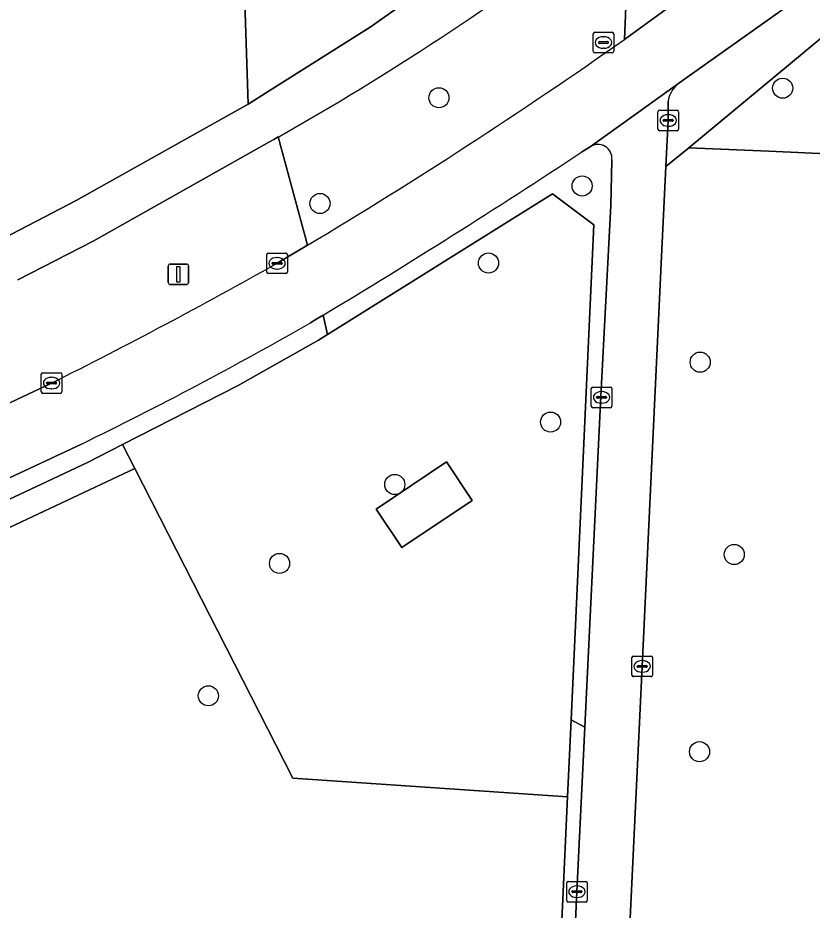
# Model space of a CAD drawing. Extents: x 160732 to 162107, y 387428 to 388479.
# Drawn here: x 160967.44 to 161006.1, y 387631.06 to 387674.46 of the extents above; entities that cross this region are included whole.
import ezdxf

# ---------------------------------------------------------------- set-up
doc = ezdxf.new("R2010")
doc.units = 0
for name, color, linetype in [('IMGEO_Berm_groen', 7, 'Continuous'), ('IMGEO_Boom', 7, 'Continuous'), ('IMGEO_Fietspad_gesloten', 7, 'Continuous'), ('IMGEO_Groenvoorziening', 7, 'Continuous'), ('IMGEO_Hek', 7, 'Continuous'), ('IMGEO_Kolk', 7, 'Continuous'), ('IMGEO_Lichtmast', 7, 'Continuous'), ('IMGEO_Loofbos', 7, 'Continuous'), ('IMGEO_Pand', 7, 'Continuous'), ('IMGEO_Rioolput', 7, 'Continuous'), ('IMGEO_Terreindeel_onvherhard', 7, 'Continuous'), ('IMGEO_Voetpad_gesloten', 7, 'Continuous'), ('IMGEO_Voetpad_open', 7, 'Continuous')]:
    doc.layers.add(name, color=color, linetype=linetype)

msp = doc.modelspace()

# ---------------------------------------------------------------- linework, layer by layer
at = {"layer": 'IMGEO_Berm_groen'}
for points in [[(160999.095, 387670.398), (160999.1, 387669.467), (160998.987, 387667.222), (161000, 387668.061), (161000.093, 387668.138), (161013.524, 387679.268), (161023.759, 387693.539)], [(161005.577, 387675.529), (161000, 387671.547), (160999.556, 387671.23)], [(160980.061, 387662.519), (160981.541, 387663.397), (160980.118, 387668.661), (160979.901, 387668.54), (160979.685, 387668.418), (160971.108, 387663.59), (160967.444, 387661.721)], [(160995.295, 387668.185), (160994.89, 387667.936)], [(160982.298, 387659.994), (160982.52, 387659.06), (160993.471, 387665.896), (160995.485, 387664.389), (160994.371, 387640.317), (160995.041, 387639.95), (160995.815, 387656.056), (160996.303, 387665.327), (160996.354, 387667.542)], [(160936.259, 387639.321), (160940.861, 387640.767), (160942.428, 387641.311), (160948.17, 387643.304), (160955.817, 387646.416), (160965.887, 387650.515), (160970.807, 387652.807), (160972.542, 387653.698), (160978.13, 387656.566), (160982.069, 387658.778), (160982.52, 387659.06), (160982.298, 387659.994), (160981.993, 387659.811), (160981.687, 387659.628)], [(160954.938, 387650.543), (160964.245, 387654.412), (160969.084, 387656.693)], [(160970.537, 387653.726), (160965.498, 387651.368), (160956.041, 387647.456), (160947.831, 387644.181), (160940.664, 387641.69)]]:
    msp.add_lwpolyline(points, dxfattribs=at)
for centre, radius, start, end in [((161000.421, 387670.207), 1.34, 130.2136, 171.8059), ((160995.678, 387667.622), 0.681, 353.2645, 124.2052), ((160804.917, 387955.184), 344.385, 301.00185, 303.47888), ((160855.233, 387884.459), 254.636, 296.55868, 299.35522), ((160890.519, 387818.379), 183.067, 295.91888, 299.8681)]:
    msp.add_arc(centre, radius, start, end, dxfattribs=at)
at = {"layer": 'IMGEO_Boom'}
for centre in [(161004.668, 387671.034), (160987.938, 387670.571), (160994.908, 387666.278), (160982.149, 387665.426), (160990.351, 387662.531), (161000.654, 387657.71), (160993.373, 387654.796), (160985.788, 387651.76), (161002.312, 387648.355), (160980.182, 387647.922), (160976.717, 387641.482), (161000.622, 387638.764)]:
    msp.add_circle(centre, 0.489, dxfattribs=at)
at = {"layer": 'IMGEO_Fietspad_gesloten'}
for points in [[(161003.22, 387678.042), (161000.499, 387675.973), (161000.169, 387675.75), (161000, 387675.626), (160996.972, 387673.411)], [(160994.89, 387667.936), (160995.295, 387668.185), (160999.556, 387671.23), (161000, 387671.547), (161005.577, 387675.529)], [(160981.541, 387663.397), (160980.061, 387662.519)], [(160981.687, 387659.628), (160981.993, 387659.811), (160982.298, 387659.994)], [(160969.084, 387656.693), (160964.245, 387654.412), (160954.938, 387650.543), (160946.612, 387647.226), (160939.515, 387644.773)], [(160940.664, 387641.69), (160947.831, 387644.181), (160956.041, 387647.456), (160965.498, 387651.368), (160970.537, 387653.726)]]:
    msp.add_lwpolyline(points, dxfattribs=at)
for centre, radius, start, end in [((160853.429, 387877.707), 249.683, 300.87057, 305.09282), ((160804.917, 387955.184), 344.385, 301.00185, 303.47888), ((160855.233, 387884.459), 254.636, 296.55868, 299.35522), ((160890.519, 387818.379), 183.067, 295.91888, 299.8681)]:
    msp.add_arc(centre, radius, start, end, dxfattribs=at)
at = {"layer": 'IMGEO_Groenvoorziening'}
for points in [[(160997.402, 387688.515), (160999.663, 387698.143), (160999.581, 387701.73), (160998.117, 387705.058), (160995.453, 387708.038), (160992.825, 387709.699), (160989.249, 387708.425), (160984.147, 387705.458), (160981.346, 387704.032), (160980.036, 387703.604), (160980.43, 387695.977), (160981.188, 387688.447), (160978.371, 387678.696), (160978.654, 387670.259), (160979.676, 387670.905), (160984.585, 387674.006), (160994.628, 387681.083)], [(160966.769, 387663.747), (160970.291, 387665.57), (160978.654, 387670.259), (160978.371, 387678.696), (160981.188, 387688.447), (160980.43, 387695.977), (160980.036, 387703.604), (160978.393, 387703.067)], [(160996.972, 387673.411), (160997.072, 387675.789), (160996.87, 387677.284)], [(160980.118, 387668.661), (160981.541, 387663.397)], [(160994.197, 387636.562), (160980.834, 387637.477), (160973.138, 387652.533), (160965.121, 387648.775), (160955.909, 387645.1), (160955.983, 387644.043), (160956.843, 387631.794), (160955.407, 387631.728), (160956.15, 387620.465), (160964.417, 387620.93), (160964.549, 387621.446), (160964.818, 387622.012)], [(160964.483, 387619.934), (160956.25, 387619.369), (160956.283, 387618.738), (160950.904, 387618.373), (160944.982, 387607.068), (160954.683, 387604.135), (160962.009, 387602.274), (160967.513, 387600.859), (160978.077, 387598.606), (160984.688, 387597.824), (160984.614, 387605.447), (160982.963, 387611.646), (160984.968, 387617.133), (160991.059, 387620.74), (160993.459, 387620.619), (160994.197, 387636.562)]]:
    msp.add_lwpolyline(points, dxfattribs=at)
for points in [[(161043.689, 387666.191), (161034.995, 387666.579), (161031.782, 387610.693), (161007.822, 387612.071), (161011.02, 387667.65), (161003.99, 387667.964), (161000.093, 387668.138), (161000, 387668.061), (160998.987, 387667.222), (160998.767, 387662.847), (160997.829, 387642.913), (160996.66, 387618.433), (160995.938, 387602.089), (161001.071, 387601.838), (161022.674, 387600.784), (161022.367, 387594.713), (161031.611, 387594.329), (161031.846, 387600.393), (161040.71, 387600.009)], [(160994.125, 387620.586), (160994.657, 387631.952), (160995.041, 387639.95), (160994.371, 387640.317), (160994.197, 387636.562), (160993.459, 387620.619)]]:
    msp.add_lwpolyline(points, close=True, dxfattribs=at)
for centre, radius, start, end in [((160911.612, 387789.959), 139.307, 299.4567, 307.08677), ((160853.429, 387877.707), 249.683, 300.87057, 305.09282)]:
    msp.add_arc(centre, radius, start, end, dxfattribs=at)
at = {"layer": 'IMGEO_Hek'}
for points in [[(160982.52, 387659.06), (160993.471, 387665.896), (160995.485, 387664.389), (160994.371, 387640.317)], [(160972.542, 387653.698), (160978.13, 387656.566), (160982.069, 387658.778), (160982.52, 387659.06)], [(160955.817, 387646.416), (160965.887, 387650.515), (160970.807, 387652.807), (160972.542, 387653.698)], [(160972.542, 387653.698), (160980.834, 387637.477), (160994.197, 387636.562)], [(160994.371, 387640.317), (160994.197, 387636.562)], [(160994.197, 387636.562), (160993.459, 387620.619)]]:
    msp.add_lwpolyline(points, dxfattribs=at)
at = {"layer": 'IMGEO_Kolk'}
for p, q in [((160998.674, 387669.966), (160999.526, 387669.966)), ((160998.599, 387669.04), (160998.599, 387669.892)), ((160999.087, 387669.746), (160999.112, 387669.746)), ((160999.6, 387669.892), (160999.6, 387669.04)), ((160998.858, 387669.46), (160998.858, 387669.472)), ((160999.296, 387669.423), (160998.898, 387669.423)), ((160998.901, 387669.509), (160999.299, 387669.509)), ((160999.11, 387669.186), (160999.085, 387669.186)), ((160999.342, 387669.472), (160999.342, 387669.46)), ((160999.526, 387668.966), (160998.674, 387668.966)), ((160979.56, 387662.091), (160979.56, 387662.943)), ((160979.635, 387663.017), (160980.487, 387663.017)), ((160980.048, 387662.797), (160980.073, 387662.797)), ((160980.561, 387662.943), (160980.561, 387662.091)), ((160979.819, 387662.511), (160979.819, 387662.523)), ((160980.257, 387662.474), (160979.859, 387662.474)), ((160979.862, 387662.56), (160980.26, 387662.56)), ((160980.071, 387662.237), (160980.046, 387662.237)), ((160980.303, 387662.523), (160980.303, 387662.511)), ((160980.487, 387662.017), (160979.635, 387662.017)), ((160968.585, 387656.266), (160968.585, 387657.118)), ((160968.66, 387657.192), (160969.512, 387657.192)), ((160969.073, 387656.972), (160969.098, 387656.972)), ((160969.586, 387657.118), (160969.586, 387656.266)), ((160968.844, 387656.686), (160968.844, 387656.698)), ((160969.282, 387656.649), (160968.884, 387656.649)), ((160968.887, 387656.735), (160969.285, 387656.735)), ((160969.328, 387656.698), (160969.328, 387656.686)), ((160969.512, 387656.192), (160968.66, 387656.192)), ((160969.096, 387656.412), (160969.071, 387656.412)), ((160995.353, 387655.569), (160995.353, 387656.421)), ((160995.428, 387656.495), (160996.28, 387656.495)), ((160995.841, 387656.275), (160995.866, 387656.275)), ((160996.354, 387656.421), (160996.354, 387655.569)), ((160995.612, 387655.989), (160995.612, 387656.001)), ((160996.05, 387655.952), (160995.652, 387655.952)), ((160995.655, 387656.038), (160996.053, 387656.038)), ((160995.864, 387655.715), (160995.839, 387655.715)), ((160996.096, 387656.001), (160996.096, 387655.989)), ((160996.28, 387655.495), (160995.428, 387655.495)), ((160997.329, 387642.487), (160997.329, 387643.339)), ((160997.404, 387643.413), (160998.256, 387643.413)), ((160997.817, 387643.193), (160997.842, 387643.193)), ((160998.33, 387643.339), (160998.33, 387642.487)), ((160997.588, 387642.907), (160997.588, 387642.919)), ((160998.026, 387642.87), (160997.628, 387642.87)), ((160997.631, 387642.956), (160998.029, 387642.956)), ((160997.84, 387642.633), (160997.815, 387642.633)), ((160998.072, 387642.919), (160998.072, 387642.907)), ((160998.256, 387642.413), (160997.404, 387642.413)), ((160994.155, 387631.526), (160994.155, 387632.378)), ((160994.23, 387632.452), (160995.082, 387632.452)), ((160994.643, 387632.232), (160994.668, 387632.232)), ((160995.156, 387632.378), (160995.156, 387631.526)), ((160994.414, 387631.946), (160994.414, 387631.958)), ((160994.852, 387631.909), (160994.454, 387631.909)), ((160994.457, 387631.995), (160994.855, 387631.995)), ((160994.898, 387631.958), (160994.898, 387631.946)), ((160995.082, 387631.452), (160994.23, 387631.452)), ((160994.666, 387631.672), (160994.641, 387631.672))]:
    msp.add_line(p, q, dxfattribs=at)
for points in [[(160998.674, 387669.966), (160999.526, 387669.966)], [(160998.599, 387669.04), (160998.599, 387669.892)], [(160999.6, 387669.892), (160999.6, 387669.04)], [(160999.526, 387668.966), (160998.674, 387668.966)], [(160979.56, 387662.091), (160979.56, 387662.943)], [(160979.635, 387663.017), (160980.487, 387663.017)], [(160980.561, 387662.943), (160980.561, 387662.091)], [(160980.487, 387662.017), (160979.635, 387662.017)], [(160968.585, 387656.266), (160968.585, 387657.118)], [(160968.66, 387657.192), (160969.512, 387657.192)], [(160969.586, 387657.118), (160969.586, 387656.266)], [(160969.512, 387656.192), (160968.66, 387656.192)], [(160995.353, 387655.569), (160995.353, 387656.421)], [(160995.428, 387656.495), (160996.28, 387656.495)], [(160996.354, 387656.421), (160996.354, 387655.569)], [(160996.28, 387655.495), (160995.428, 387655.495)], [(160997.329, 387642.487), (160997.329, 387643.339)], [(160997.404, 387643.413), (160998.256, 387643.413)], [(160998.33, 387643.339), (160998.33, 387642.487)], [(160998.256, 387642.413), (160997.404, 387642.413)], [(160994.155, 387631.526), (160994.155, 387632.378)], [(160994.23, 387632.452), (160995.082, 387632.452)], [(160995.156, 387632.378), (160995.156, 387631.526)], [(160995.082, 387631.452), (160994.23, 387631.452)]]:
    msp.add_lwpolyline(points, dxfattribs=at)
for centre, radius, start, end in [((160998.676, 387669.89), 0.0765, 91.552, 178.448), ((160998.676, 387669.89), 0.0765, 91.552, 178.448), ((160999.524, 387669.89), 0.0765, 1.552, 88.448), ((160999.524, 387669.89), 0.0765, 1.552, 88.448), ((160998.898, 387669.469), 0.0403, 85.8775, 175.7526), ((160998.895, 387669.459), 0.0366, 178.938, 274.7102), ((160999.299, 387669.466), 0.043, 264.8664, 352.4533), ((160999.303, 387669.471), 0.0386, 1.7309, 96.639), ((160998.676, 387669.042), 0.0765, 181.552, 268.448), ((160998.676, 387669.042), 0.0765, 181.552, 268.448), ((160999.524, 387669.042), 0.0765, 271.552, 358.448), ((160999.524, 387669.042), 0.0765, 271.552, 358.448), ((160979.637, 387662.941), 0.0765, 91.552, 178.448), ((160979.637, 387662.941), 0.0765, 91.552, 178.448), ((160980.485, 387662.941), 0.0765, 1.552, 88.448), ((160980.485, 387662.941), 0.0765, 1.552, 88.448), ((160979.859, 387662.52), 0.0403, 85.8775, 175.7526), ((160979.856, 387662.51), 0.0366, 178.938, 274.7102), ((160980.26, 387662.517), 0.043, 264.8664, 352.4533), ((160980.264, 387662.522), 0.0386, 1.7309, 96.639), ((160979.637, 387662.093), 0.0765, 181.552, 268.448), ((160979.637, 387662.093), 0.0765, 181.552, 268.448), ((160980.485, 387662.093), 0.0765, 271.552, 358.448), ((160980.485, 387662.093), 0.0765, 271.552, 358.448), ((160968.662, 387657.116), 0.0765, 91.552, 178.448), ((160968.662, 387657.116), 0.0765, 91.552, 178.448), ((160969.51, 387657.116), 0.0765, 1.552, 88.448), ((160969.51, 387657.116), 0.0765, 1.552, 88.448), ((160968.884, 387656.695), 0.0403, 85.8775, 175.7526), ((160968.881, 387656.685), 0.0366, 178.938, 274.7102), ((160969.285, 387656.692), 0.043, 264.8664, 352.4533), ((160969.289, 387656.697), 0.0386, 1.7309, 96.639), ((160968.662, 387656.268), 0.0765, 181.552, 268.448), ((160968.662, 387656.268), 0.0765, 181.552, 268.448), ((160969.51, 387656.268), 0.0765, 271.552, 358.448), ((160969.51, 387656.268), 0.0765, 271.552, 358.448), ((160995.43, 387656.419), 0.0765, 91.552, 178.448), ((160995.43, 387656.419), 0.0765, 91.552, 178.448), ((160996.278, 387656.419), 0.0765, 1.552, 88.448), ((160996.278, 387656.419), 0.0765, 1.552, 88.448), ((160995.652, 387655.998), 0.0403, 85.8775, 175.7526), ((160995.649, 387655.988), 0.0366, 178.938, 274.7102), ((160996.053, 387655.995), 0.043, 264.8664, 352.4533), ((160996.057, 387656), 0.0386, 1.7309, 96.639), ((160995.43, 387655.571), 0.0765, 181.552, 268.448), ((160995.43, 387655.571), 0.0765, 181.552, 268.448), ((160996.278, 387655.571), 0.0765, 271.552, 358.448), ((160996.278, 387655.571), 0.0765, 271.552, 358.448), ((160997.406, 387643.337), 0.0765, 91.552, 178.448), ((160997.406, 387643.337), 0.0765, 91.552, 178.448), ((160998.254, 387643.337), 0.0765, 1.552, 88.448), ((160998.254, 387643.337), 0.0765, 1.552, 88.448), ((160997.628, 387642.916), 0.0403, 85.8775, 175.7526), ((160997.625, 387642.906), 0.0366, 178.938, 274.7102), ((160998.029, 387642.913), 0.043, 264.8664, 352.4533), ((160998.033, 387642.918), 0.0386, 1.7309, 96.639), ((160997.406, 387642.489), 0.0765, 181.552, 268.448), ((160997.406, 387642.489), 0.0765, 181.552, 268.448), ((160998.254, 387642.489), 0.0765, 271.552, 358.448), ((160998.254, 387642.489), 0.0765, 271.552, 358.448), ((160994.232, 387632.376), 0.0765, 91.552, 178.448), ((160994.232, 387632.376), 0.0765, 91.552, 178.448), ((160995.08, 387632.376), 0.0765, 1.552, 88.448), ((160995.08, 387632.376), 0.0765, 1.552, 88.448), ((160994.454, 387631.955), 0.0403, 85.8775, 175.7526), ((160994.451, 387631.945), 0.0366, 178.938, 274.7102), ((160994.855, 387631.952), 0.043, 264.8664, 352.4533), ((160994.859, 387631.957), 0.0386, 1.7309, 96.639), ((160994.232, 387631.528), 0.0765, 181.552, 268.448), ((160994.232, 387631.528), 0.0765, 181.552, 268.448), ((160995.08, 387631.528), 0.0765, 271.552, 358.448), ((160995.08, 387631.528), 0.0765, 271.552, 358.448)]:
    msp.add_arc(centre, radius, start, end, dxfattribs=at)
for centre, major_axis, ratio, start_param, end_param in [((160999.086, 387669.466), (-0.387, 0.002), 0.722429, 4.712389, 7.853982), ((160999.111, 387669.466), (-0.39, 0.002), 0.717154, 1.570796, 4.712389), ((160980.047, 387662.517), (-0.387, 0.002), 0.722429, 4.712389, 7.853982), ((160980.072, 387662.517), (-0.39, 0.002), 0.717154, 1.570796, 4.712389), ((160969.072, 387656.692), (-0.387, 0.002), 0.722429, 4.712389, 7.853982), ((160969.097, 387656.692), (-0.39, 0.002), 0.717154, 1.570796, 4.712389), ((160995.84, 387655.995), (-0.387, 0.002), 0.722429, 4.712389, 7.853982), ((160995.865, 387655.995), (-0.39, 0.002), 0.717154, 1.570796, 4.712389), ((160997.816, 387642.913), (-0.387, 0.002), 0.722429, 4.712389, 7.853982), ((160997.841, 387642.913), (-0.39, 0.002), 0.717154, 1.570796, 4.712389), ((160994.642, 387631.952), (-0.387, 0.002), 0.722429, 4.712389, 7.853982), ((160994.667, 387631.952), (-0.39, 0.002), 0.717154, 1.570796, 4.712389)]:
    msp.add_ellipse(centre, major_axis=major_axis, ratio=ratio, start_param=start_param, end_param=end_param, dxfattribs=at)
at = {"layer": 'IMGEO_Lichtmast'}
for p, q in [((160974.763, 387661.583), (160974.763, 387662.383)), ((160974.763, 387662.383), (160974.763, 387661.583)), ((160974.863, 387662.483), (160975.653, 387662.483)), ((160975.653, 387662.483), (160974.863, 387662.483)), ((160975.753, 387662.383), (160975.753, 387661.583)), ((160975.753, 387661.583), (160975.753, 387662.383)), ((160975.653, 387661.483), (160974.863, 387661.483)), ((160974.863, 387661.483), (160975.653, 387661.483))]:
    msp.add_line(p, q, dxfattribs=at)
msp.add_lwpolyline([(160975.183, 387662.358), (160975.333, 387662.358), (160975.333, 387661.608), (160975.183, 387661.608), (160975.183, 387662.358)], dxfattribs=at)
for centre, start, end in [((160974.863, 387662.383), 90, 180), ((160974.863, 387662.383), 90, 180), ((160975.653, 387662.383), 0, 90), ((160975.653, 387662.383), 360, 90), ((160974.863, 387661.583), 180, 270), ((160974.863, 387661.583), 180, 270), ((160975.653, 387661.583), 270, 0), ((160975.653, 387661.583), 270, 0)]:
    msp.add_arc(centre, 0.1, start, end, dxfattribs=at)
at = {"layer": 'IMGEO_Loofbos'}
msp.add_lwpolyline([(161031.29, 387696.746), (161023.759, 387693.539), (161013.524, 387679.268), (161000.093, 387668.138), (161003.99, 387667.964), (161011.02, 387667.65), (161011.031, 387667.84), (161026.073, 387666.978), (161034.995, 387666.579), (161043.689, 387666.191), (161040.71, 387600.009), (161031.846, 387600.393), (161031.611, 387594.329), (161035.664, 387594.161), (161047.816, 387593.604)], dxfattribs=at)
at = {"layer": 'IMGEO_Pand'}
msp.add_lwpolyline([(160984.882, 387650.565), (160986.134, 387648.693), (160989.56, 387650.983), (160988.308, 387652.855)], close=True, dxfattribs=at)
at = {"layer": 'IMGEO_Rioolput'}
for p, q in [((160995.446, 387672.83), (160995.446, 387673.682)), ((160995.521, 387673.756), (160996.373, 387673.756)), ((160995.934, 387673.536), (160995.959, 387673.536)), ((160996.447, 387673.682), (160996.447, 387672.83)), ((160995.705, 387673.25), (160995.705, 387673.262)), ((160996.143, 387673.213), (160995.745, 387673.213)), ((160995.748, 387673.299), (160996.146, 387673.299)), ((160996.189, 387673.262), (160996.189, 387673.25)), ((160996.373, 387672.756), (160995.521, 387672.756)), ((160995.957, 387672.976), (160995.932, 387672.976))]:
    msp.add_line(p, q, dxfattribs=at)
for points in [[(160995.446, 387672.83), (160995.446, 387673.682)], [(160995.521, 387673.756), (160996.373, 387673.756)], [(160996.447, 387673.682), (160996.447, 387672.83)], [(160996.373, 387672.756), (160995.521, 387672.756)]]:
    msp.add_lwpolyline(points, dxfattribs=at)
for centre, radius, start, end in [((160995.523, 387673.68), 0.0765, 91.552, 178.448), ((160995.523, 387673.68), 0.0765, 91.552, 178.448), ((160996.371, 387673.68), 0.0765, 1.552, 88.448), ((160996.371, 387673.68), 0.0765, 1.552, 88.448), ((160995.745, 387673.259), 0.0403, 85.8775, 175.7526), ((160995.742, 387673.249), 0.0366, 178.938, 274.7102), ((160996.146, 387673.256), 0.043, 264.8664, 352.4533), ((160996.15, 387673.261), 0.0386, 1.7309, 96.639), ((160995.523, 387672.832), 0.0765, 181.552, 268.448), ((160995.523, 387672.832), 0.0765, 181.552, 268.448), ((160996.371, 387672.832), 0.0765, 271.552, 358.448), ((160996.371, 387672.832), 0.0765, 271.552, 358.448)]:
    msp.add_arc(centre, radius, start, end, dxfattribs=at)
for centre, major_axis, ratio, start_param, end_param in [((160995.933, 387673.256), (-0.387, 0.002), 0.722429, 4.712389, 7.853982), ((160995.958, 387673.256), (-0.39, 0.002), 0.717154, 1.570796, 4.712389)]:
    msp.add_ellipse(centre, major_axis=major_axis, ratio=ratio, start_param=start_param, end_param=end_param, dxfattribs=at)
at = {"layer": 'IMGEO_Terreindeel_onvherhard'}
for points in [[(160995.485, 387664.389), (160993.471, 387665.896), (160982.52, 387659.06), (160982.069, 387658.778), (160978.13, 387656.566), (160972.542, 387653.698), (160973.138, 387652.533), (160980.834, 387637.477), (160994.197, 387636.562), (160994.371, 387640.317)], [(160988.308, 387652.855), (160989.56, 387650.983), (160986.134, 387648.693), (160984.882, 387650.565)]]:
    msp.add_lwpolyline(points, close=True, dxfattribs=at)
at = {"layer": 'IMGEO_Voetpad_gesloten'}
for points in [[(160999.556, 387671.23), (160995.295, 387668.185)], [(160995.734, 387597.468), (160995.938, 387602.089), (160996.66, 387618.433), (160997.829, 387642.913), (160998.767, 387662.847), (160998.987, 387667.222), (160999.1, 387669.467), (160999.095, 387670.398)], [(160996.354, 387667.542), (160996.303, 387665.327), (160995.815, 387656.056), (160995.041, 387639.95), (160994.657, 387631.952), (160994.125, 387620.586), (160993.513, 387607.508), (160993.063, 387598.063), (160992.793, 387591.9), (160992.355, 387582.985), (160991.787, 387570.354), (160991.253, 387558.486)]]:
    msp.add_lwpolyline(points, dxfattribs=at)
for centre, radius, start, end in [((161000.421, 387670.207), 1.34, 130.2136, 171.8059), ((160995.678, 387667.622), 0.681, 353.2645, 124.2052)]:
    msp.add_arc(centre, radius, start, end, dxfattribs=at)
at = {"layer": 'IMGEO_Voetpad_open'}
for points in [[(161014.415, 387702.837), (161008.983, 387695.682), (161002.622, 387687.817), (161000, 387685.335), (160998.118, 387683.554), (160997.57, 387683.166), (160994.628, 387681.083), (160984.585, 387674.006), (160979.676, 387670.905), (160978.654, 387670.259), (160970.291, 387665.57), (160966.769, 387663.747)], [(160996.87, 387677.284), (160997.072, 387675.789), (160996.972, 387673.411), (161000, 387675.626), (161000.169, 387675.75), (161000, 387675.882), (160999.574, 387676.213), (160999.235, 387677.19)], [(160967.444, 387661.721), (160971.108, 387663.59), (160979.685, 387668.418), (160979.901, 387668.54), (160980.118, 387668.661)]]:
    msp.add_lwpolyline(points, dxfattribs=at)
msp.add_lwpolyline([(160973.138, 387652.533), (160972.542, 387653.698), (160970.807, 387652.807), (160965.887, 387650.515), (160955.817, 387646.416), (160955.909, 387645.1), (160965.121, 387648.775)], close=True, dxfattribs=at)
msp.add_arc((160911.612, 387789.959), 139.307, 299.4567, 307.08677, dxfattribs=at)

doc.saveas('drawing.dxf')
